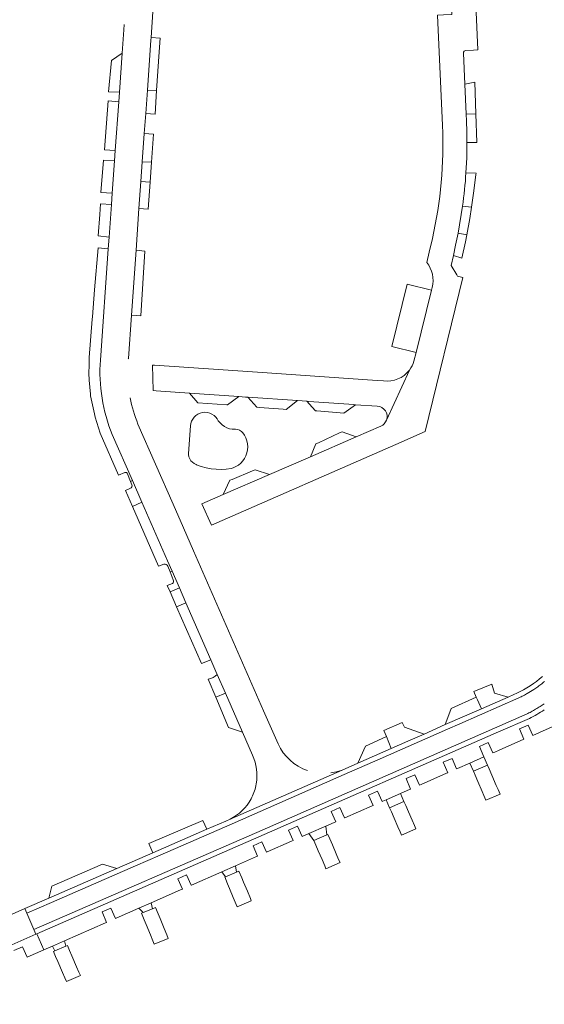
# Model space of a CAD drawing. Header units: metres. Extents: x 166325 to 190320, y 381923 to 404576.
# Tile 801 of 1056: x 177163 to 177267, y 396326 to 396521. Entities that reach past the tile are written whole.
import ezdxf

# ---------------------------------------------------------------- set-up
doc = ezdxf.new("R2010")
doc.units = ezdxf.units.M
for name, color, linetype, lineweight in [('B-WE-VH-VERHARDING_ASFALT-GV', 8, 'Continuous', 18), ('B-WE-VH-VERHARDING_BETON-GV', 8, 'Continuous', 18), ('B-WE-VH-VERHARDING_BETONSTRAATSTEEN-GV', 8, 'Continuous', 18), ('B-WE-VH-VERHARDING_HALFVERHARDING-GV', 8, 'Continuous', 18), ('B-WE-VH-VERHARDING_STRAATBAKSTEEN-GV', 8, 'Continuous', 18)]:
    doc.layers.add(name, color=color, linetype=linetype, lineweight=lineweight)

msp = doc.modelspace()

# ---------------------------------------------------------------- linework, layer by layer
at = {"layer": 'B-WE-VH-VERHARDING_ASFALT-GV', "flags": 128}
for points in [[(177184.888, 396453.411), (177184.895, 396453.516), (177185.506, 396462.119), (177186.415, 396474.934), (177187.003, 396483.221), (177187.381, 396488.543), (177187.659, 396492.469), (177188.055, 396498.043), (177188.337, 396502.013), (177188.666, 396506.647), (177189.366, 396516.52), (177189.404, 396517.056), (177189.765, 396522.125)], [(177184.066, 396519.643), (177183.993, 396518.609), (177183.664, 396513.979), (177183.114, 396506.216), (177182.982, 396504.36), (177182.296, 396494.683), (177182.15, 396492.623), (177181.696, 396486.22), (177181.537, 396483.981), (177181.082, 396477.554), (177180.915, 396475.195), (177179.355, 396453.199)], [(177214.563, 396377.216), (177211.634, 396383.734), (177197.78, 396415.424), (177195.784, 396419.991), (177193.753, 396424.638), (177186.807, 396440.526)], [(177181.724, 396438.429), (177185.698, 396429.344), (177187.581, 396425.041), (177192.661, 396413.428), (177193.543, 396411.411), (177194.996, 396408.091), (177196.278, 396405.159), (177201.227, 396393.846), (177201.627, 396392.931), (177202.232, 396391.547), (177202.493, 396390.95), (177204.114, 396387.245), (177207.493, 396379.52), (177209.478, 396374.976)], [(177265.368, 396388.107), (177265.182, 396387.982), (177263.835, 396387.153), (177263.73, 396387.093), (177263.517, 396386.974), (177263.305, 396386.859), (177263.093, 396386.747), (177262.879, 396386.636), (177262.664, 396386.528), (177262.445, 396386.421), (177262.218, 396386.313), (177250.497, 396381.165), (177248.055, 396380.093), (177234.739, 396374.246), (177227.606, 396371.114), (177205.459, 396361.405), (177205.435, 396361.395), (177191.193, 396355.182), (177186.338, 396353.065), (177169.682, 396345.802), (177164.818, 396343.682), (177166.206, 396340.423), (177211.368, 396360.145), (177263.866, 396383.155), (177263.966, 396383.205), (177264.194, 396383.321), (177264.421, 396383.439), (177264.645, 396383.558), (177264.868, 396383.679), (177265.093, 396383.804), (177265.314, 396383.929), (177265.535, 396384.057), (177265.756, 396384.186), (177265.972, 396384.316), (177266.188, 396384.451), (177266.407, 396384.587), (177266.619, 396384.723), (177266.832, 396384.863), (177267.044, 396385.004), (177267.256, 396385.149)], [(177191.193, 396355.182), (177205.435, 396361.395), (177205.459, 396361.405), (177227.606, 396371.114), (177234.739, 396374.246), (177248.055, 396380.093), (177250.497, 396381.165), (177262.218, 396386.313), (177262.445, 396386.421), (177262.664, 396386.528), (177262.879, 396386.636), (177263.093, 396386.747), (177263.305, 396386.859), (177263.517, 396386.974), (177263.73, 396387.093), (177263.835, 396387.153), (177265.182, 396387.982), (177265.368, 396388.107), (177265.567, 396388.243), (177265.766, 396388.383), (177265.961, 396388.522), (177266.157, 396388.666), (177266.349, 396388.81), (177266.541, 396388.957), (177266.731, 396389.105), (177266.919, 396389.256), (177267.105, 396389.408), (177267.291, 396389.562)], [(177267.291, 396389.562), (177267.105, 396389.408), (177266.919, 396389.256), (177266.731, 396389.105), (177266.541, 396388.957), (177266.349, 396388.81), (177266.157, 396388.666), (177265.961, 396388.522), (177265.766, 396388.383), (177265.567, 396388.243), (177265.368, 396388.107)], [(177261.802, 396387.222), (177261.233, 396386.972), (177260.125, 396386.486), (177254.798, 396384.147), (177247.653, 396381.009), (177243.435, 396379.157), (177240.233, 396377.751), (177236.956, 396376.312), (177230.337, 396373.405), (177227.205, 396372.03), (177205.042, 396362.314), (177204.168, 396361.931), (177200.423, 396360.298), (177189.726, 396355.634), (177182.634, 396352.541), (177169.156, 396346.665), (177164.426, 396344.602), (177164.818, 396343.682), (177169.682, 396345.802), (177186.338, 396353.065), (177191.193, 396355.182)], [(177267.256, 396385.149), (177267.044, 396385.004), (177266.832, 396384.863), (177266.619, 396384.723), (177266.407, 396384.587), (177266.188, 396384.451), (177265.972, 396384.316), (177265.756, 396384.186), (177265.535, 396384.057), (177265.314, 396383.929), (177265.093, 396383.804), (177264.868, 396383.679), (177264.645, 396383.558), (177264.421, 396383.439), (177264.194, 396383.321), (177263.966, 396383.205)], [(177263.966, 396383.205), (177263.866, 396383.155), (177211.368, 396360.145), (177166.206, 396340.423), (177166.598, 396339.503), (177166.805, 396339.593), (177211.769, 396359.229), (177258.193, 396379.577), (177264.289, 396382.249)], [(177205.042, 396362.314), (177227.205, 396372.03), (177226.125, 396371.68), (177225.013, 396371.456)], [(177210.232, 396369.308), (177210.153, 396368.899)]]:
    msp.add_lwpolyline(points, dxfattribs=at)
at = {"layer": 'B-WE-VH-VERHARDING_ASFALT-GV'}
for points in [[(177179.355, 396453.199, 0.1155743), (177181.724, 396438.429)], [(177186.807, 396440.526, -0.05063), (177185.249, 396445.741)], [(177266.904, 396390.547, -0.0687294), (177261.802, 396387.222)], [(177264.289, 396382.249, 0.0291615), (177267.251, 396383.941)], [(177220.363, 396371.904, -0.2068077), (177214.563, 396377.216)], [(177209.478, 396374.976, -0.1517197), (177210.232, 396369.308)], [(177210.153, 396368.899, -0.0718266), (177209.196, 396366.322)], [(177209.196, 396366.322, -0.153148), (177205.042, 396362.314)]]:
    msp.add_lwpolyline(points, format="xyb", dxfattribs=at)
at = {"layer": 'B-WE-VH-VERHARDING_ASFALT-GV', "flags": 128}
for points in [[(177257.75, 396368.962), (177256.862, 396371.007), (177256.32, 396372.255), (177255.999, 396372.993), (177253.209, 396371.781), (177253.543, 396371.012), (177254.093, 396369.746), (177254.95, 396367.773), (177255.305, 396366.958), (177255.704, 396366.039), (177258.494, 396367.251), (177258.097, 396368.164)], [(177241.091, 396362.067), (177240.366, 396363.732), (177239.811, 396365.007), (177239.469, 396365.793), (177236.626, 396364.555), (177236.966, 396363.774), (177237.515, 396362.512), (177238.263, 396360.794), (177238.708, 396359.773), (177238.975, 396359.16), (177241.818, 396360.398), (177241.55, 396361.013)], [(177226.056, 396355.446), (177225.289, 396357.231), (177224.797, 396358.378), (177224.407, 396359.286), (177224.199, 396359.197), (177221.613, 396358.087), (177222.019, 396357.141), (177222.498, 396356.025), (177223.247, 396354.281), (177223.768, 396353.068), (177224.018, 396352.486), (177226.812, 396353.685), (177226.533, 396354.335)], [(177208.455, 396348.037), (177207.708, 396349.834), (177207.347, 396350.702), (177206.801, 396352.015), (177206.331, 396351.82), (177204.128, 396350.904), (177203.991, 396350.847), (177204.554, 396349.493), (177204.928, 396348.593), (177205.669, 396346.811), (177206.261, 396345.388), (177206.436, 396344.966), (177209.246, 396346.134), (177209.052, 396346.601)], [(177192.01, 396340.638), (177191.206, 396342.607), (177190.806, 396343.585), (177190.303, 396344.816), (177189.676, 396344.56), (177187.825, 396343.804), (177187.497, 396343.67), (177188.019, 396342.393), (177188.42, 396341.412), (177189.251, 396339.377), (177189.717, 396338.238), (177190, 396337.544), (177192.806, 396338.69), (177192.505, 396339.427)], [(177174.646, 396333.09), (177173.71, 396335.251), (177173.264, 396336.279), (177172.827, 396337.288), (177172.509, 396337.15), (177170.32, 396336.201), (177170.063, 396336.09), (177170.476, 396335.138), (177170.918, 396334.117), (177171.875, 396331.908), (177172.33, 396330.857), (177172.641, 396330.14), (177175.405, 396331.338), (177175.103, 396332.034)]]:
    msp.add_lwpolyline(points, close=True, dxfattribs=at)
at = {"layer": 'B-WE-VH-VERHARDING_BETON-GV', "flags": 128}
for points in [[(177190.502, 396506.547), (177188.666, 396506.647), (177188.337, 396502.013), (177190.197, 396501.864)], [(177189.467, 396492.37), (177187.659, 396492.469), (177187.381, 396488.543), (177189.196, 396488.444)]]:
    msp.add_lwpolyline(points, close=True, dxfattribs=at)
at = {"layer": 'B-WE-VH-VERHARDING_BETONSTRAATSTEEN-GV', "flags": 128}
for points in [[(177251.737, 396514.479), (177253.223, 396514.574), (177254.09, 396514.629), (177252.805, 396543.095), (177252.315, 396553.937), (177253.65, 396576.655), (177254.432, 396589.954), (177254.678, 396594.524), (177254.681, 396594.581), (177254.703, 396595.099)], [(177249.245, 396585.021), (177248.946, 396579.903), (177248.835, 396578.007), (177248.584, 396573.705), (177247.963, 396563.064), (177247.87, 396561.486), (177247.687, 396558.345), (177247.662, 396557.914), (177247.637, 396557.483), (177247.582, 396556.538), (177247.477, 396554.743), (177247.658, 396550.687), (177247.861, 396546.149), (177248.075, 396541.351), (177248.428, 396533.461), (177248.527, 396531.243), (177248.535, 396531.058), (177248.734, 396526.617), (177248.737, 396526.541), (177248.957, 396521.613), (177247.286, 396521.541), (177246.073, 396521.489), (177247.084, 396499.62)], [(177251.739, 396490.264), (177251.887, 396493.26), (177251.939, 396496.26), (177251.918, 396498.399), (177251.848, 396500.536), (177251.788, 396501.894), (177251.527, 396507.837), (177251.257, 396513.976)], [(177230.011, 396437.997), (177220.979, 396434.07), (177212.821, 396430.522), (177203.696, 396426.555), (177199.461, 396424.713), (177201.334, 396420.507), (177237.857, 396436.512), (177243.642, 396439.047), (177251.123, 396469.545), (177250.097, 396469.792), (177249.918, 396470.087), (177248.804, 396471.926), (177249.241, 396473.897), (177249.698, 396475.955), (177250.188, 396478.305), (177251.074, 396483.651)], [(177245.084, 396477.289), (177244.459, 396474.557), (177243.998, 396472.538)], [(177179.355, 396453.199), (177180.915, 396475.195), (177178.94, 396475.4), (177178.216, 396467.077), (177177.797, 396461.781), (177177.759, 396461.289), (177177.159, 396453.704)], [(177245.045, 396467.573), (177244.92, 396467.068), (177241.867, 396454.716), (177241.445, 396453.009)], [(177177.159, 396453.704), (177177.129, 396452.173), (177177.099, 396450.596), (177177.148, 396449.209), (177177.397, 396446.453), (177177.428, 396446.113), (177178.183, 396442.532), (177178.357, 396441.872), (177179.344, 396438.716), (177182.954, 396430.419), (177184.21, 396430.929)], [(177235.391, 396449.079), (177234.152, 396449.164), (177210.443, 396450.791), (177190.098, 396452.186), (177189.693, 396452.214), (177189.805, 396447.16), (177190.406, 396447.118), (177197.032, 396446.655), (177206.759, 396445.974), (177208.106, 396445.88), (177208.562, 396445.848), (177218.385, 396445.161), (177220.211, 396445.033), (177220.63, 396445.004), (177229.522, 396444.382), (177229.848, 396444.359), (177234.189, 396444.055)], [(177240.539, 396451.215), (177236.01, 396441.323)], [(177234.895, 396440.121), (177230.011, 396437.997)], [(177184.71, 396430.685), (177185.322, 396429.18), (177185.698, 396429.344), (177181.724, 396438.429)], [(177184.303, 396427.399), (177185.694, 396424.221), (177187.581, 396425.041), (177185.698, 396429.344), (177185.322, 396429.18), (177185.613, 396428.463)], [(177185.31, 396427.808), (177184.303, 396427.399)], [(177192.691, 396412.385), (177193.156, 396411.242), (177193.543, 396411.411), (177192.661, 396413.428), (177187.581, 396425.041), (177185.694, 396424.221), (177190.881, 396412.365), (177191.931, 396412.791)], [(177193.615, 396408.988), (177192.588, 396408.571), (177193.148, 396407.287), (177194.996, 396408.091), (177193.543, 396411.411), (177193.156, 396411.242)], [(177193.156, 396411.242), (177193.796, 396409.666)], [(177202.234, 396386.427), (177204.114, 396387.245), (177202.493, 396390.95)], [(177200.733, 396389.988), (177202.234, 396386.427)], [(177161.208, 396337.15), (177166.598, 396339.503), (177166.206, 396340.423), (177164.818, 396343.682), (177164.426, 396344.602), (177159.512, 396342.46), (177152.612, 396339.451), (177152.137, 396339.248), (177144.879, 396336.153), (177142.598, 396335.208), (177137.112, 396332.935), (177131.709, 396330.752), (177132.077, 396329.824), (177133.369, 396326.569), (177133.738, 396325.64), (177136.08, 396326.555), (177138.258, 396327.405)]]:
    msp.add_lwpolyline(points, dxfattribs=at)
for points in [[(177191, 396514.204), (177191.194, 396516.928), (177189.404, 396517.056), (177189.366, 396516.52), (177188.666, 396506.647), (177190.502, 396506.547)], [(177183.664, 396513.979), (177181.558, 396512.52), (177180.976, 396506.313), (177183.114, 396506.216)], [(177182.982, 396504.36), (177180.922, 396504.499), (177180.145, 396494.792), (177182.296, 396494.683)], [(177189.851, 396497.922), (177188.055, 396498.043), (177187.659, 396492.469), (177189.467, 396492.37)], [(177182.15, 396492.623), (177179.972, 396492.796), (177179.47, 396486.362), (177181.696, 396486.22)], [(177189.196, 396488.444), (177187.381, 396488.543), (177187.003, 396483.221), (177188.827, 396483.107)], [(177181.537, 396483.981), (177179.377, 396484.121), (177179.22, 396482.018), (177178.905, 396477.785), (177181.082, 396477.554)], [(177188.169, 396474.732), (177186.415, 396474.934), (177185.506, 396462.119), (177187.349, 396461.984)], [(177194.996, 396408.091), (177193.148, 396407.287), (177194.429, 396404.354), (177196.278, 396405.159)], [(177194.429, 396404.354), (177199.35, 396393.087), (177201.227, 396393.846), (177196.278, 396405.159)], [(177204.114, 396387.245), (177202.234, 396386.427), (177204.744, 396380.47), (177207.493, 396379.52)]]:
    msp.add_lwpolyline(points, close=True, dxfattribs=at)
at = {"layer": 'B-WE-VH-VERHARDING_BETONSTRAATSTEEN-GV'}
for points in [[(177251.257, 396513.976, -0.4649107), (177251.737, 396514.479)], [(177247.084, 396499.62, -0.0678846), (177245.084, 396477.289)], [(177251.074, 396483.651, 0.0176809), (177251.739, 396490.264)], [(177243.998, 396472.538, -0.2298245), (177245.045, 396467.573)], [(177241.445, 396453.009, -0.0912313), (177240.539, 396451.215)], [(177240.539, 396451.215, -0.2699571), (177235.391, 396449.079)], [(177234.189, 396444.055, -0.4988174), (177236.01, 396441.323)], [(177236.01, 396441.323, -0.2084732), (177234.895, 396440.121)], [(177184.21, 396430.929, -0.411584), (177184.71, 396430.685)], [(177185.613, 396428.463, -0.4321108), (177185.31, 396427.808)], [(177191.931, 396412.791, -0.344757), (177192.691, 396412.385)], [(177193.796, 396409.666, -0.4293191), (177193.615, 396408.988)], [(177202.493, 396390.95, -0.1035335), (177200.733, 396389.988)]]:
    msp.add_lwpolyline(points, format="xyb", dxfattribs=at)
at = {"layer": 'B-WE-VH-VERHARDING_HALFVERHARDING-GV', "flags": 128}
msp.add_lwpolyline([(177208.188, 396437.769), (177207.922, 396438.306), (177207.588, 396438.803), (177207.282, 396439.082), (177206.929, 396439.296), (177206.542, 396439.438), (177206.135, 396439.502), (177205.723, 396439.487), (177205.461, 396439.508), (177204.918, 396439.611), (177204.395, 396439.791), (177203.903, 396440.044), (177203.453, 396440.365), (177203.053, 396440.747), (177202.713, 396441.183), (177202.513, 396441.539), (177202.217, 396441.919), (177201.862, 396442.245), (177201.458, 396442.508), (177201.016, 396442.7), (177200.548, 396442.817), (177200.068, 396442.855), (177199.588, 396442.813), (177199.121, 396442.692), (177198.681, 396442.496), (177198.279, 396442.23), (177197.926, 396441.902), (177197.633, 396441.519), (177197.407, 396441.094), (177197.254, 396440.636), (177197.179, 396440.16), (177196.81, 396434.689), (177196.821, 396434.481), (177196.904, 396434.052), (177197.063, 396433.645), (177197.293, 396433.275), (177197.587, 396432.952), (177197.935, 396432.688), (177198.325, 396432.492), (177198.394, 396432.464), (177199.333, 396432.128), (177200.297, 396431.867), (177201.279, 396431.682), (177202.273, 396431.576), (177203.273, 396431.548), (177204.272, 396431.598), (177205.263, 396431.727), (177205.624, 396431.847), (177206.169, 396432.096), (177206.676, 396432.415), (177207.136, 396432.799), (177207.541, 396433.241), (177207.884, 396433.733), (177208.158, 396434.266), (177208.359, 396434.83), (177208.483, 396435.417), (177208.528, 396436.014), (177208.493, 396436.612), (177208.379, 396437.201)], close=True, dxfattribs=at)
at = {"layer": 'B-WE-VH-VERHARDING_STRAATBAKSTEEN-GV', "flags": 128}
for points in [[(177253.494, 396508.234), (177251.527, 396507.837), (177251.788, 396501.894), (177253.706, 396501.942)], [(177253.706, 396501.942), (177251.788, 396501.894), (177251.848, 396500.536), (177251.918, 396498.399), (177251.939, 396496.26), (177253.898, 396496.264)], [(177252.5, 396481.247), (177252.862, 396483.456), (177251.074, 396483.651), (177250.188, 396478.305), (177251.903, 396478.016)], [(177251.903, 396478.016), (177250.188, 396478.305), (177249.698, 396475.955), (177249.241, 396473.897), (177250.909, 396473.405), (177251.618, 396476.613)], [(177244.92, 396467.068), (177240.132, 396468.213), (177237.071, 396455.859), (177241.867, 396454.716)], [(177206.759, 396445.974), (177197.032, 396446.655), (177198.676, 396444.711), (177204.414, 396444.346), (177204.553, 396444.337)], [(177218.385, 396445.161), (177208.562, 396445.848), (177210.314, 396443.85), (177210.833, 396443.813), (177215.574, 396443.471), (177216.135, 396443.431)], [(177229.848, 396444.359), (177229.522, 396444.382), (177220.63, 396445.004), (177220.211, 396445.033), (177221.298, 396443.87), (177221.975, 396443.147), (177222.206, 396443.128), (177226.839, 396442.757), (177227.592, 396442.696)], [(177230.011, 396437.997), (177227.233, 396439.016), (177226.733, 396438.784), (177222.528, 396436.83), (177221.992, 396436.58), (177220.979, 396434.07)], [(177212.821, 396430.522), (177210.024, 396431.466), (177209.48, 396431.242), (177205.426, 396429.574), (177204.99, 396429.395), (177203.696, 396426.555)], [(177256.84, 396389.059), (177253.278, 396387.56), (177253.783, 396386.432), (177254.01, 396385.925), (177254.798, 396384.147), (177260.125, 396386.486), (177257.397, 396387.259)], [(177253.783, 396386.432), (177248.843, 396384.22), (177248.574, 396383.494), (177247.653, 396381.009), (177254.798, 396384.147), (177254.01, 396385.925)], [(177243.435, 396379.157), (177239.568, 396380.508), (177239.124, 396381.41), (177235.5, 396379.835), (177236.004, 396378.646), (177236.956, 396376.312), (177240.233, 396377.751)], [(177236.004, 396378.646), (177231.85, 396376.729), (177230.337, 396373.405), (177236.956, 396376.312)], [(177255.999, 396372.993), (177255.302, 396374.636), (177252.508, 396373.41), (177253.209, 396371.781)], [(177239.469, 396365.793), (177238.802, 396367.399), (177235.946, 396366.147), (177236.626, 396364.555)], [(177199.654, 396362.061), (177188.925, 396357.47), (177189.726, 396355.634), (177200.423, 396360.298)], [(177224.002, 396360.909), (177220.661, 396359.443), (177221.613, 396358.087), (177224.199, 396359.197)], [(177182.634, 396352.541), (177179.793, 396353.361), (177169.771, 396349.061), (177169.156, 396346.665)], [(177206.106, 396353.06), (177203.42, 396351.882), (177204.128, 396350.904), (177206.331, 396351.82)], [(177189.425, 396345.745), (177186.995, 396344.679), (177187.825, 396343.804), (177189.676, 396344.56)], [(177172.289, 396338.23), (177169.895, 396337.18), (177170.32, 396336.201), (177172.509, 396337.15)]]:
    msp.add_lwpolyline(points, close=True, dxfattribs=at)
for points in [[(177253.326, 396486.709), (177253.711, 396489.971), (177253.732, 396490.174), (177251.739, 396490.264)], [(177251.074, 396483.651), (177252.862, 396483.456), (177253.326, 396486.709)], [(177264.289, 396382.249), (177258.193, 396379.577)], [(177262.312, 396380.16), (177264.058, 396380.926)], [(177264.058, 396380.926), (177264.959, 396378.871)], [(177264.959, 396378.871), (177269.552, 396380.885)], [(177258.193, 396379.577), (177211.769, 396359.229)], [(177263.213, 396378.105), (177262.312, 396380.16)], [(177254.401, 396376.691), (177256.148, 396377.457)], [(177255.302, 396374.636), (177254.401, 396376.691)], [(177256.148, 396377.457), (177257.049, 396375.402)], [(177258.297, 396375.949), (177263.213, 396378.105)], [(177252.508, 396373.41), (177255.302, 396374.636)], [(177257.049, 396375.402), (177257.444, 396375.575)], [(177257.444, 396375.575), (177258.297, 396375.949)], [(177247.242, 396373.551), (177248.989, 396374.317)], [(177248.143, 396371.496), (177247.242, 396373.551)], [(177248.989, 396374.317), (177249.89, 396372.262)], [(177250.05, 396372.332), (177252.508, 396373.41)], [(177239.869, 396370.317), (177241.615, 396371.083)], [(177241.615, 396371.083), (177242.516, 396369.028)], [(177242.863, 396369.18), (177247.908, 396371.393)], [(177247.908, 396371.393), (177248.143, 396371.496)], [(177249.89, 396372.262), (177250.05, 396372.332)], [(177240.77, 396368.262), (177239.869, 396370.317)], [(177242.516, 396369.028), (177242.863, 396369.18)], [(177232.472, 396367.074), (177234.219, 396367.84)], [(177233.373, 396365.019), (177232.472, 396367.074)], [(177234.219, 396367.84), (177235.12, 396365.785)], [(177235.946, 396366.147), (177238.802, 396367.399)], [(177238.802, 396367.399), (177240.721, 396368.241)], [(177240.721, 396368.241), (177240.77, 396368.262)], [(177227.785, 396362.568), (177233.17, 396364.929)], [(177233.17, 396364.929), (177233.373, 396365.019)], [(177235.12, 396365.785), (177235.311, 396365.869)], [(177235.311, 396365.869), (177235.946, 396366.147)], [(177225.051, 396363.819), (177226.797, 396364.585)], [(177225.952, 396361.764), (177225.051, 396363.819)], [(177226.797, 396364.585), (177227.698, 396362.53)], [(177216.636, 396360.128), (177218.383, 396360.894)], [(177218.383, 396360.894), (177219.284, 396358.839)], [(177220.661, 396359.443), (177224.002, 396360.909)], [(177224.002, 396360.909), (177225.642, 396361.628)], [(177225.642, 396361.628), (177225.952, 396361.764)], [(177227.698, 396362.53), (177227.785, 396362.568)], [(177211.769, 396359.229), (177166.805, 396339.593)], [(177217.537, 396358.073), (177216.636, 396360.128)], [(177219.284, 396358.839), (177220.661, 396359.443)], [(177209.582, 396357.035), (177211.329, 396357.801)], [(177210.483, 396354.98), (177209.582, 396357.035)], [(177211.329, 396357.801), (177212.23, 396355.746)], [(177212.39, 396355.816), (177217.172, 396357.913)], [(177217.172, 396357.913), (177217.537, 396358.073)], [(177210.248, 396354.876), (177210.483, 396354.98)], [(177212.23, 396355.746), (177212.39, 396355.816)], [(177203.42, 396351.882), (177206.106, 396353.06)], [(177206.106, 396353.06), (177210.248, 396354.876)], [(177194.69, 396350.504), (177196.436, 396351.27)], [(177196.436, 396351.27), (177197.337, 396349.215)], [(177197.39, 396349.238), (177203.42, 396351.882)], [(177195.591, 396348.449), (177194.69, 396350.504)], [(177197.337, 396349.215), (177197.39, 396349.238)], [(177189.425, 396345.745), (177195.248, 396348.298)], [(177195.248, 396348.298), (177195.591, 396348.449)], [(177186.995, 396344.679), (177189.425, 396345.745)], [(177179.681, 396343.922), (177181.428, 396344.688)], [(177180.582, 396341.867), (177179.681, 396343.922)], [(177181.428, 396344.688), (177182.329, 396342.633)], [(177182.488, 396342.703), (177186.995, 396344.679)], [(177172.289, 396338.23), (177180.346, 396341.763)], [(177180.346, 396341.763), (177180.582, 396341.867)], [(177182.329, 396342.633), (177182.488, 396342.703)], [(177162.211, 396336.265), (177163.957, 396337.03), (177164.858, 396334.976), (177168.191, 396336.434), (177166.805, 396339.593), (177166.598, 396339.503), (177161.208, 396337.15)], [(177166.805, 396339.593), (177168.191, 396336.434)], [(177169.895, 396337.18), (177172.289, 396338.23)], [(177168.191, 396336.434), (177169.895, 396337.18)]]:
    msp.add_lwpolyline(points, dxfattribs=at)

doc.saveas('drawing.dxf')
